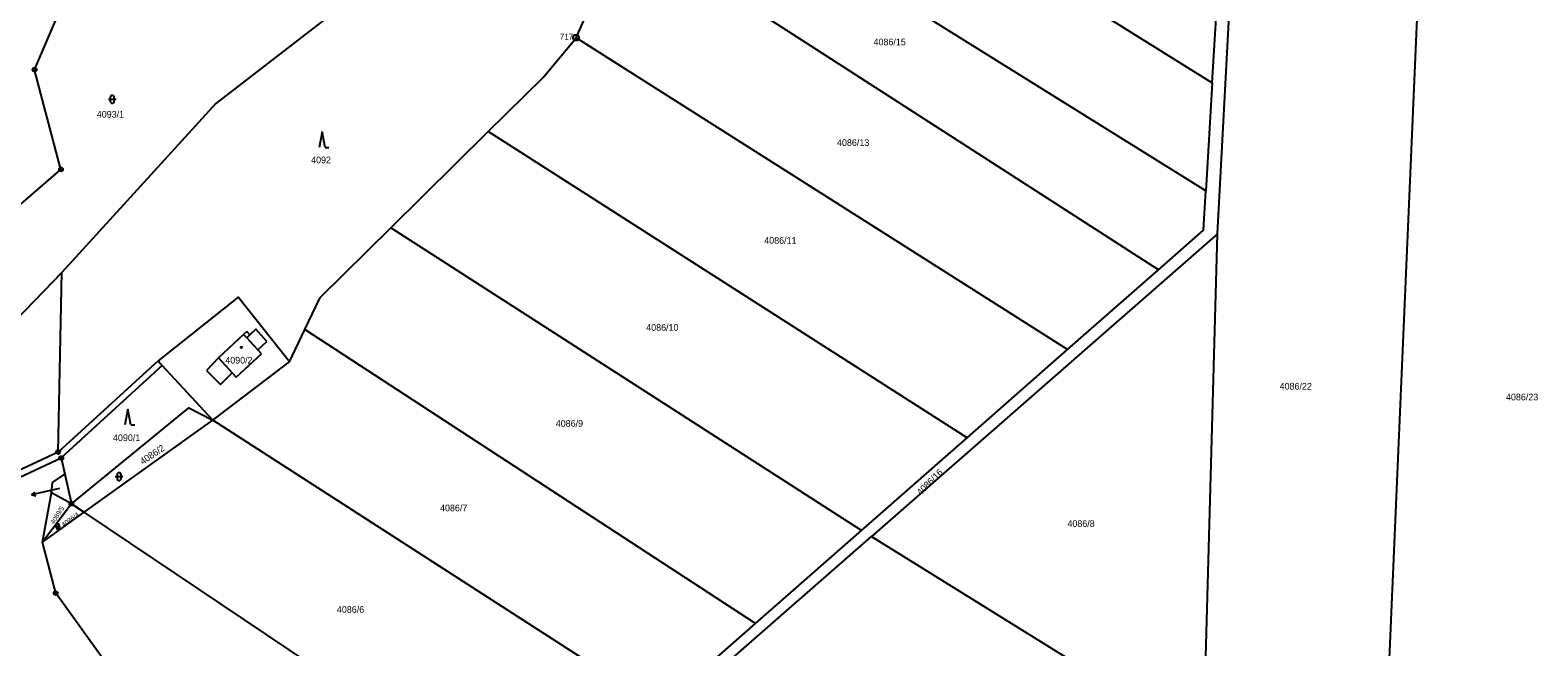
# Model space of a CAD drawing. Extents: x -733394 to -722299, y -1082822 to -1075049.
# Drawn here: x -729569.1 to -729185, y -1082004.9 to -1081847.7 of the extents above; entities that cross this region are included whole.
import ezdxf

# ---------------------------------------------------------------- set-up
doc = ezdxf.new("R2010")
doc.units = 0
for name, color, linetype in [('Hranice parcel', 7, 'Continuous'), ('Parcelní čísla', 7, 'Continuous'), ('Pop  PČ popisy', 7, 'Continuous'), ('Vnitřní kresba', 7, 'Continuous'), ('Značky bodu BP', 7, 'Continuous'), ('Značky budov', 7, 'Continuous'), ('Značky kultur', 7, 'Continuous')]:
    doc.layers.add(name, color=color, linetype=linetype)

msp = doc.modelspace()

# ---------------------------------------------------------------- linework, layer by layer
at = {"layer": 'Hranice parcel'}
for p, q in [((-729399.46, -1081778.81), (-729267.91, -1081861.15)), ((-729269.54, -1081888.64), (-729419.98, -1081794.89)), ((-729266.63, -1081899.59), (-729260.87, -1081793.48)), ((-729281.65, -1081908.79), (-729424.74, -1081816.55)), ((-729267.91, -1081861.15), (-729266.02, -1081829.3)), ((-729485.64, -1081838.38), (-729521.77, -1081866.42)), ((-729304.77, -1081929.09), (-729430.03, -1081849.6)), ((-729267.91, -1081861.15), (-729269.54, -1081888.64)), ((-729521.77, -1081866.42), (-729561.03, -1081909.45)), ((-729477.23, -1081898.05), (-729452.43, -1081873.54)), ((-729330.38, -1081951.58), (-729452.43, -1081873.54)), ((-729495.26, -1081915.87), (-729477.23, -1081898.05)), ((-729357.28, -1081975.2), (-729477.23, -1081898.05)), ((-729266.63, -1081899.59), (-729354.74, -1081976.73)), ((-729270.18, -1082029.29), (-729266.63, -1081899.59)), ((-729561.03, -1081909.45), (-729572.72, -1081921.63)), ((-729561.98, -1081955.24), (-729561.03, -1081909.45)), ((-729304.77, -1081929.09), (-729281.65, -1081908.79)), ((-729499.09, -1081923.97), (-729495.26, -1081915.87)), ((-729503.01, -1081932.26), (-729499.09, -1081923.97)), ((-729384.33, -1081998.94), (-729499.09, -1081923.97)), ((-729330.38, -1081951.58), (-729304.77, -1081929.09)), ((-729536.52, -1081932.02), (-729561.98, -1081955.24)), ((-729535.44, -1081933.2), (-729561.18, -1081956.75)), ((-729536.52, -1081932.02), (-729535.44, -1081933.2)), ((-729522.58, -1081947.15), (-729535.44, -1081933.2)), ((-729522.58, -1081947.15), (-729503.01, -1081932.26)), ((-729555.32, -1081970.56), (-729522.58, -1081947.15)), ((-729408.79, -1082020.42), (-729522.58, -1081947.15)), ((-729357.28, -1081975.2), (-729330.38, -1081951.58)), ((-729561.18, -1081956.75), (-729560.27, -1081960.88)), ((-729560.27, -1081960.88), (-729558.61, -1081968.4)), ((-729566, -1081978.2), (-729563.7, -1081965.62)), ((-729558.61, -1081968.4), (-729563.7, -1081965.62)), ((-729558.61, -1081968.4), (-729566, -1081978.2)), ((-729566, -1081978.2), (-729555.32, -1081970.56)), ((-729558.61, -1081968.4), (-729555.32, -1081970.56)), ((-729440.11, -1082047.92), (-729555.32, -1081970.56)), ((-729384.33, -1081998.94), (-729357.28, -1081975.2)), ((-729391.36, -1082008.8), (-729354.74, -1081976.73)), ((-729354.74, -1081976.73), (-729270.18, -1082029.29)), ((-729408.79, -1082020.42), (-729384.33, -1081998.94))]:
    msp.add_line(p, q, dxfattribs=at)
for points in [[(-729225.08, -1082061.1), (-729213.41, -1081791.58), (-729209.9, -1081685.66)], [(-729430.03, -1081849.6), (-729426.82, -1081842.49), (-729424.74, -1081816.55)], [(-729632.87, -1081946.37), (-729597.97, -1081923.36), (-729584.8, -1081903.48), (-729561.26, -1081883.19), (-729567.98, -1081857.76), (-729557.69, -1081833.72), (-729540.82, -1081819.28)], [(-729452.43, -1081873.54), (-729438.44, -1081859.72), (-729430.03, -1081849.6)], [(-729281.65, -1081908.79), (-729270.13, -1081898.67), (-729269.54, -1081888.64)], [(-729503.01, -1081932.26), (-729516.15, -1081915.79), (-729536.52, -1081932.02)], [(-729558.61, -1081968.4), (-729528.68, -1081943.97), (-729522.58, -1081947.15)], [(-729561.98, -1081955.24), (-729585.65, -1081966.32), (-729615.9, -1081974.65), (-729633.33, -1081982.24), (-729656.68, -1081997.79), (-729664.94, -1082003.12)], [(-729655.59, -1081998.8), (-729632.55, -1081983.62), (-729615.43, -1081975.99), (-729585.11, -1081967.83), (-729561.18, -1081956.75)], [(-729563.7, -1081965.62), (-729563.42, -1081963.02), (-729560.27, -1081960.88)], [(-729539.42, -1082023.51), (-729562.6, -1081991.22), (-729566, -1081978.2)]]:
    msp.add_lwpolyline(points, dxfattribs=at)
at = {"layer": 'Pop  PČ popisy'}
for p, q in [((-729568.73, -1081966.16), (-729567.87, -1081965.44)), ((-729565.81, -1081965.48), (-729568.73, -1081966.16)), ((-729568.73, -1081966.16), (-729567.65, -1081966.42)), ((-729561.62, -1081964.5), (-729565.81, -1081965.48))]:
    msp.add_line(p, q, dxfattribs=at)
at = {"layer": 'Vnitřní kresba'}
for p, q in [((-729514.72, -1081925.27), (-729521.15, -1081931.23)), ((-729513.92, -1081924.53), (-729514.72, -1081925.27)), ((-729513.94, -1081926.11), (-729514.72, -1081925.27)), ((-729513.14, -1081925.37), (-729513.94, -1081926.11)), ((-729513.14, -1081925.37), (-729513.92, -1081924.53)), ((-729511.57, -1081923.91), (-729513.14, -1081925.37)), ((-729508.8, -1081927.05), (-729511.57, -1081923.91)), ((-729511.1, -1081929.18), (-729513.94, -1081926.11)), ((-729511.1, -1081929.18), (-729508.8, -1081927.05)), ((-729510.15, -1081930.2), (-729511.1, -1081929.18)), ((-729521.15, -1081931.23), (-729524.17, -1081934.49)), ((-729521.15, -1081931.23), (-729517.63, -1081935.03)), ((-729516.58, -1081936.16), (-729510.15, -1081930.2)), ((-729524.17, -1081934.49), (-729520.63, -1081938.04)), ((-729520.63, -1081938.04), (-729517.63, -1081935.03)), ((-729517.63, -1081935.03), (-729516.58, -1081936.16))]:
    msp.add_line(p, q, dxfattribs=at)
at = {"layer": 'Značky bodu BP'}
for centre, radius in [((-729430.03, -1081849.6), 0.75), ((-729430.03, -1081849.6), 0.03), ((-729567.98, -1081857.76), 0.5), ((-729567.98, -1081857.76), 0.0303), ((-729561.26, -1081883.19), 0.5), ((-729561.26, -1081883.19), 0.0303), ((-729561.98, -1081955.24), 0.5), ((-729561.98, -1081955.24), 0.0303), ((-729561.18, -1081956.75), 0.5), ((-729561.18, -1081956.75), 0.0303), ((-729558.61, -1081968.4), 0.5), ((-729558.61, -1081968.4), 0.0303), ((-729562.6, -1081991.22), 0.5), ((-729562.6, -1081991.22), 0.0303)]:
    msp.add_circle(centre, radius, dxfattribs=at)
at = {"layer": 'Značky budov'}
msp.add_circle((-729515.29, -1081928.57), 0.175, dxfattribs=at)
at = {"layer": 'Značky kultur'}
for p, q in [((-729549.19, -1081865.31), (-729547.19, -1081865.31)), ((-729548.69, -1081864.81), (-729548.69, -1081865.81)), ((-729547.69, -1081865.81), (-729547.69, -1081864.81)), ((-729494.72, -1081873.6), (-729495.47, -1081877.6)), ((-729493.97, -1081877.6), (-729494.72, -1081873.6)), ((-729493.97, -1081877.6), (-729492.97, -1081877.6)), ((-729544.22, -1081944.29), (-729544.97, -1081948.29)), ((-729543.47, -1081948.29), (-729544.22, -1081944.29)), ((-729543.47, -1081948.29), (-729542.47, -1081948.29)), ((-729547.46, -1081961.51), (-729545.46, -1081961.51)), ((-729546.96, -1081961.01), (-729546.96, -1081962.01)), ((-729545.96, -1081962.01), (-729545.96, -1081961.01)), ((-729562.73, -1081974.21), (-729561.39, -1081974.21)), ((-729562.4, -1081973.88), (-729562.4, -1081974.55)), ((-729561.73, -1081974.55), (-729561.73, -1081973.88))]:
    msp.add_line(p, q, dxfattribs=at)
for centre, radius, start, end in [((-729548.19, -1081864.81), 0.5, 0, 180), ((-729548.19, -1081865.81), 0.5, 180, 359.9879), ((-729546.46, -1081961.01), 0.5, 0, 180), ((-729546.46, -1081962.01), 0.5, 180, 359.9879), ((-729562.06, -1081973.88), 0.335, 0, 180), ((-729562.06, -1081974.55), 0.335, 180, 359.9879)]:
    msp.add_arc(centre, radius, start, end, dxfattribs=at)

# ---------------------------------------------------------------- texts
at = {"layer": 'Parcelní čísla'}
for s, p in [('4086/15', (-729354.23, -1081851.54)), ('4093/1', (-729552.14, -1081869.98)), ('4086/13', (-729363.54, -1081877.21)), ('4092', (-729497.52, -1081881.61)), ('4086/11', (-729382.07, -1081902.14)), ('4086/10', (-729412.15, -1081924.33)), ('4090/2', (-729519.39, -1081932.68)), ('4086/22', (-729250.76, -1081939.31)), ('4086/23', (-729193.09, -1081942.06)), ('4086/9', (-729435.19, -1081948.79)), ('4090/1', (-729548.01, -1081952.45)), ('4086/7', (-729464.68, -1081970.35)), ('4086/8', (-729304.83, -1081974.33)), ('4086/6', (-729490.96, -1081996.23))]:
    msp.add_text(s, height=1.7, dxfattribs=at).set_placement(p)
for s, height, rotation, p in [('4086/2', 1.7, 34, (-729540.42, -1081958.53)), ('4086/16', 1.7, 45, (-729342.22, -1081966.4)), ('4089/5', 1.19, 57, (-729563.08, -1081973.75)), ('4086/4', 1.19, 36, (-729560.57, -1081974.41))]:
    msp.add_text(s, height=height, rotation=rotation, dxfattribs=at).set_placement(p)
at = {"layer": 'Značky bodu BP'}
msp.add_text('717', height=1.5, dxfattribs=at).set_placement((-729434.13, -1081850.1))

doc.saveas('drawing.dxf')
